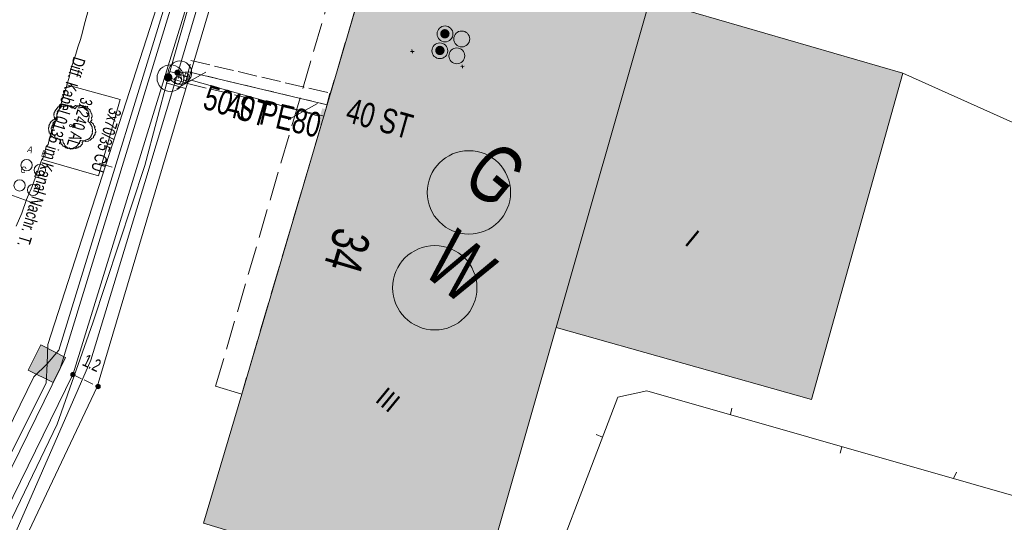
# Model space of a CAD drawing. Header units: metres. Extents: x -740 to 758, y -633 to 854.
# Tile 278 of 656: x -42 to 0, y -495 to -474. Entities that reach past the tile are written whole.
import ezdxf

# ---------------------------------------------------------------- set-up
doc = ezdxf.new("R2010")
doc.units = ezdxf.units.M
doc.header["$MEASUREMENT"] = 0
for name, pattern in [('1248_416', [1.664, 1.248, -0.416]), ('416_125', [0.5408, 0.416, -0.1248]), ('416_416', [0.832, 0.416, -0.416]), ('832_208', [1.04, 0.832, -0.208])]:
    doc.linetypes.add(name, pattern=pattern)
for name, color, linetype in [('Gas.LOVION', 7, 'Continuous'), ('Gis.LOVION', 7, 'Continuous'), ('Grundkarte.LOVION', 7, 'Continuous'), ('Grundkarte_Text.LOVION', 7, 'Continuous'), ('Strom.LOVION', 7, 'Continuous'), ('StromBemass.LOVION', 7, 'Continuous'), ('Telko.LOVION', 7, 'Continuous'), ('Wasser.LOVION', 7, 'Continuous')]:
    doc.layers.add(name, color=color, linetype=linetype)
doc.styles.add('ERSTELLTER_STIL_1', font='arial.ttf')

msp = doc.modelspace()

# ---------------------------------------------------------------- hatches: boundary and pattern name
at = {"layer": 'Gas.LOVION', "linetype": 'Continuous', "lineweight": 13}
for points in [[(-35.388, -476.181), (-35.375, -476.163), (-35.364, -476.144), (-35.356, -476.123), (-35.351, -476.102), (-35.348, -476.08), (-35.348, -476.058), (-35.351, -476.036), (-35.356, -476.015), (-35.365, -475.994), (-35.375, -475.975), (-35.388, -475.957), (-35.403, -475.941), (-35.42, -475.927), (-35.439, -475.915), (-35.459, -475.906), (-35.48, -475.899), (-35.502, -475.895), (-35.524, -475.894), (-35.546, -475.895), (-35.567, -475.899), (-35.588, -475.906), (-35.608, -475.916), (-35.627, -475.928), (-35.644, -475.942), (-35.659, -475.958), (-35.672, -475.976), (-35.682, -475.995), (-35.69, -476.016), (-35.696, -476.037), (-35.698, -476.059), (-35.698, -476.081), (-35.695, -476.103), (-35.69, -476.124), (-35.682, -476.145), (-35.671, -476.164), (-35.658, -476.182), (-35.643, -476.198), (-35.626, -476.212), (-35.607, -476.223), (-35.587, -476.233), (-35.566, -476.239), (-35.545, -476.244), (-35.523, -476.245), (-35.501, -476.243), (-35.479, -476.239), (-35.458, -476.232), (-35.438, -476.223), (-35.42, -476.211), (-35.403, -476.197)], [(-35.383, -476.174), (-35.37, -476.156), (-35.36, -476.137), (-35.352, -476.116), (-35.346, -476.095), (-35.343, -476.073), (-35.344, -476.051), (-35.346, -476.029), (-35.352, -476.008), (-35.36, -475.987), (-35.371, -475.968), (-35.384, -475.95), (-35.399, -475.934), (-35.416, -475.92), (-35.435, -475.908), (-35.455, -475.899), (-35.476, -475.892), (-35.497, -475.888), (-35.519, -475.887), (-35.541, -475.888), (-35.563, -475.892), (-35.584, -475.899), (-35.604, -475.909), (-35.622, -475.921), (-35.639, -475.935), (-35.654, -475.951), (-35.667, -475.969), (-35.678, -475.988), (-35.686, -476.009), (-35.691, -476.03), (-35.694, -476.052), (-35.694, -476.074), (-35.691, -476.096), (-35.686, -476.117), (-35.677, -476.138), (-35.667, -476.157), (-35.654, -476.175), (-35.639, -476.191), (-35.622, -476.205), (-35.603, -476.216), (-35.583, -476.226), (-35.562, -476.233), (-35.54, -476.237), (-35.518, -476.238), (-35.496, -476.236), (-35.475, -476.232), (-35.454, -476.225), (-35.434, -476.216), (-35.415, -476.204), (-35.398, -476.19)], [(-28.905, -477.393), (-29.103, -478.092), (-28.737, -478.204), (-28.542, -477.475)]]:
    msp.add_hatch(color=7, dxfattribs=at).paths.add_polyline_path(points)
at = {"layer": 'Grundkarte.LOVION', "linetype": 'Continuous', "lineweight": 18}
msp.add_hatch(color=9, dxfattribs=at).paths.add_polyline_path([(-7.895, -489.895), (-3.974, -475.886), (-14.835, -472.722), (-13.08, -466.787), (-24.572, -463.211), (-26.035, -468.201), (-32.361, -489.656), (-34.006, -495.196), (-22.28, -498.749), (-18.867, -486.8)])
at = {"layer": 'Strom.LOVION', "linetype": 'Continuous', "lineweight": 18}
for points in [[(-23.487, -474.322), (-23.472, -474.301), (-23.46, -474.279), (-23.451, -474.256), (-23.445, -474.231), (-23.442, -474.206), (-23.442, -474.181), (-23.445, -474.156), (-23.452, -474.132), (-23.461, -474.109), (-23.473, -474.087), (-23.488, -474.066), (-23.505, -474.048), (-23.525, -474.032), (-23.546, -474.019), (-23.569, -474.008), (-23.593, -474), (-23.617, -473.996), (-23.642, -473.994), (-23.668, -473.996), (-23.692, -474.001), (-23.716, -474.009), (-23.739, -474.019), (-23.76, -474.033), (-23.779, -474.049), (-23.796, -474.067), (-23.811, -474.088), (-23.823, -474.11), (-23.832, -474.133), (-23.839, -474.158), (-23.842, -474.183), (-23.842, -474.208), (-23.838, -474.233), (-23.832, -474.257), (-23.823, -474.28), (-23.81, -474.302), (-23.796, -474.323), (-23.778, -474.341), (-23.759, -474.357), (-23.738, -474.37), (-23.715, -474.381), (-23.691, -474.389), (-23.666, -474.393), (-23.641, -474.395), (-23.616, -474.393), (-23.591, -474.388), (-23.567, -474.38), (-23.545, -474.37), (-23.524, -474.356), (-23.504, -474.34)], [(-23.585, -474.241), (-23.58, -474.234), (-23.576, -474.226), (-23.572, -474.218), (-23.57, -474.209), (-23.569, -474.2), (-23.569, -474.191), (-23.57, -474.182), (-23.572, -474.173), (-23.576, -474.165), (-23.58, -474.157), (-23.585, -474.15), (-23.592, -474.143), (-23.599, -474.137), (-23.606, -474.132), (-23.614, -474.129), (-23.623, -474.126), (-23.632, -474.124), (-23.641, -474.124), (-23.65, -474.124), (-23.659, -474.126), (-23.667, -474.129), (-23.676, -474.133), (-23.683, -474.137), (-23.69, -474.143), (-23.696, -474.15), (-23.702, -474.157), (-23.706, -474.165), (-23.709, -474.174), (-23.711, -474.182), (-23.712, -474.191), (-23.712, -474.2), (-23.711, -474.209), (-23.709, -474.218), (-23.706, -474.226), (-23.701, -474.234), (-23.696, -474.242), (-23.69, -474.248), (-23.683, -474.254), (-23.675, -474.259), (-23.667, -474.262), (-23.658, -474.265), (-23.649, -474.267), (-23.64, -474.267), (-23.631, -474.267), (-23.623, -474.265), (-23.614, -474.262), (-23.606, -474.258), (-23.598, -474.254), (-23.591, -474.248)], [(-23.7, -475.037), (-23.685, -475.016), (-23.673, -474.994), (-23.664, -474.971), (-23.658, -474.947), (-23.655, -474.922), (-23.655, -474.897), (-23.658, -474.872), (-23.664, -474.848), (-23.674, -474.825), (-23.686, -474.803), (-23.701, -474.782), (-23.718, -474.764), (-23.737, -474.748), (-23.758, -474.735), (-23.781, -474.724), (-23.805, -474.717), (-23.83, -474.712), (-23.855, -474.711), (-23.88, -474.712), (-23.904, -474.717), (-23.928, -474.725), (-23.951, -474.736), (-23.972, -474.749), (-23.991, -474.765), (-24.008, -474.783), (-24.023, -474.804), (-24.035, -474.826), (-24.044, -474.849), (-24.05, -474.873), (-24.053, -474.898), (-24.053, -474.923), (-24.05, -474.948), (-24.043, -474.972), (-24.034, -474.996), (-24.022, -475.018), (-24.007, -475.038), (-23.99, -475.056), (-23.971, -475.072), (-23.949, -475.085), (-23.927, -475.096), (-23.903, -475.103), (-23.878, -475.108), (-23.853, -475.11), (-23.828, -475.108), (-23.804, -475.103), (-23.78, -475.095), (-23.757, -475.085), (-23.736, -475.071), (-23.717, -475.055)], [(-23.803, -474.956), (-23.798, -474.95), (-23.794, -474.942), (-23.791, -474.934), (-23.789, -474.926), (-23.787, -474.917), (-23.788, -474.909), (-23.789, -474.9), (-23.791, -474.892), (-23.794, -474.884), (-23.798, -474.876), (-23.803, -474.869), (-23.809, -474.863), (-23.816, -474.858), (-23.823, -474.853), (-23.831, -474.85), (-23.839, -474.847), (-23.847, -474.845), (-23.856, -474.845), (-23.864, -474.845), (-23.873, -474.847), (-23.881, -474.85), (-23.889, -474.853), (-23.896, -474.858), (-23.903, -474.863), (-23.908, -474.87), (-23.913, -474.877), (-23.918, -474.884), (-23.921, -474.892), (-23.923, -474.901), (-23.924, -474.909), (-23.924, -474.918), (-23.923, -474.926), (-23.921, -474.934), (-23.917, -474.942), (-23.913, -474.95), (-23.908, -474.957), (-23.902, -474.963), (-23.896, -474.968), (-23.888, -474.973), (-23.881, -474.977), (-23.872, -474.979), (-23.864, -474.981), (-23.855, -474.981), (-23.847, -474.981), (-23.838, -474.979), (-23.83, -474.977), (-23.823, -474.973), (-23.815, -474.968), (-23.809, -474.963)]]:
    msp.add_hatch(color=1, dxfattribs=at).paths.add_polyline_path(points)
at = {"layer": 'StromBemass.LOVION', "linetype": 'Continuous', "lineweight": 13}
for points in [[(-39.538, -488.882), (-39.531, -488.872), (-39.525, -488.862), (-39.521, -488.851), (-39.518, -488.839), (-39.517, -488.828), (-39.517, -488.816), (-39.518, -488.804), (-39.521, -488.793), (-39.525, -488.782), (-39.531, -488.772), (-39.538, -488.762), (-39.546, -488.754), (-39.555, -488.746), (-39.565, -488.74), (-39.576, -488.735), (-39.587, -488.731), (-39.599, -488.729), (-39.61, -488.728), (-39.622, -488.729), (-39.634, -488.731), (-39.645, -488.735), (-39.656, -488.74), (-39.666, -488.746), (-39.675, -488.754), (-39.683, -488.763), (-39.69, -488.772), (-39.695, -488.782), (-39.699, -488.793), (-39.702, -488.805), (-39.704, -488.817), (-39.704, -488.828), (-39.702, -488.84), (-39.699, -488.851), (-39.695, -488.862), (-39.689, -488.873), (-39.682, -488.882), (-39.674, -488.891), (-39.665, -488.898), (-39.655, -488.904), (-39.644, -488.909), (-39.633, -488.913), (-39.622, -488.915), (-39.61, -488.916), (-39.598, -488.915), (-39.587, -488.913), (-39.575, -488.909), (-39.565, -488.904), (-39.555, -488.898), (-39.546, -488.89)], [(-38.458, -489.394), (-38.451, -489.384), (-38.445, -489.374), (-38.441, -489.363), (-38.438, -489.352), (-38.437, -489.34), (-38.437, -489.328), (-38.438, -489.316), (-38.441, -489.305), (-38.446, -489.294), (-38.451, -489.284), (-38.458, -489.274), (-38.466, -489.266), (-38.475, -489.258), (-38.485, -489.252), (-38.496, -489.247), (-38.507, -489.244), (-38.519, -489.242), (-38.53, -489.241), (-38.542, -489.242), (-38.554, -489.244), (-38.565, -489.247), (-38.575, -489.253), (-38.585, -489.259), (-38.594, -489.266), (-38.602, -489.275), (-38.609, -489.284), (-38.615, -489.295), (-38.619, -489.306), (-38.622, -489.317), (-38.623, -489.329), (-38.623, -489.34), (-38.622, -489.352), (-38.619, -489.363), (-38.615, -489.374), (-38.609, -489.385), (-38.602, -489.394), (-38.594, -489.403), (-38.585, -489.41), (-38.575, -489.416), (-38.564, -489.421), (-38.553, -489.425), (-38.542, -489.427), (-38.53, -489.428), (-38.518, -489.427), (-38.507, -489.425), (-38.495, -489.421), (-38.485, -489.416), (-38.475, -489.41), (-38.466, -489.402)]]:
    msp.add_hatch(color=7, dxfattribs=at).paths.add_polyline_path(points)
at = {"layer": 'Telko.LOVION', "linetype": 'Continuous', "lineweight": 13}
msp.add_hatch(color=7, dxfattribs=at).paths.add_polyline_path([(-40.991, -487.545), (-41.535, -488.632), (-40.463, -489.163), (-39.932, -488.091)])
at = {"layer": 'Wasser.LOVION', "linetype": 'Continuous', "lineweight": 13}
for points in [[(-35.019, -475.948), (-35.009, -475.934), (-35.002, -475.92), (-34.995, -475.904), (-34.991, -475.888), (-34.989, -475.871), (-34.989, -475.855), (-34.991, -475.838), (-34.996, -475.822), (-35.002, -475.806), (-35.01, -475.792), (-35.02, -475.778), (-35.031, -475.766), (-35.044, -475.756), (-35.058, -475.747), (-35.073, -475.74), (-35.089, -475.735), (-35.106, -475.731), (-35.122, -475.73), (-35.139, -475.732), (-35.155, -475.735), (-35.171, -475.74), (-35.186, -475.747), (-35.2, -475.756), (-35.213, -475.767), (-35.225, -475.779), (-35.234, -475.793), (-35.242, -475.807), (-35.248, -475.823), (-35.253, -475.839), (-35.255, -475.855), (-35.255, -475.872), (-35.252, -475.889), (-35.248, -475.905), (-35.242, -475.92), (-35.234, -475.935), (-35.224, -475.948), (-35.213, -475.961), (-35.2, -475.971), (-35.186, -475.98), (-35.17, -475.987), (-35.155, -475.992), (-35.138, -475.995), (-35.122, -475.996), (-35.105, -475.995), (-35.088, -475.992), (-35.073, -475.987), (-35.058, -475.98), (-35.043, -475.971), (-35.031, -475.96)], [(-35.019, -475.948), (-35.009, -475.934), (-35.002, -475.92), (-34.995, -475.904), (-34.991, -475.888), (-34.989, -475.871), (-34.989, -475.855), (-34.991, -475.838), (-34.996, -475.822), (-35.002, -475.806), (-35.01, -475.792), (-35.02, -475.778), (-35.031, -475.766), (-35.044, -475.756), (-35.058, -475.747), (-35.073, -475.74), (-35.089, -475.735), (-35.106, -475.731), (-35.122, -475.73), (-35.139, -475.732), (-35.155, -475.735), (-35.171, -475.74), (-35.186, -475.747), (-35.2, -475.756), (-35.213, -475.767), (-35.225, -475.779), (-35.234, -475.793), (-35.242, -475.807), (-35.248, -475.823), (-35.253, -475.839), (-35.255, -475.855), (-35.255, -475.872), (-35.252, -475.889), (-35.248, -475.905), (-35.242, -475.92), (-35.234, -475.935), (-35.224, -475.948), (-35.213, -475.961), (-35.2, -475.971), (-35.186, -475.98), (-35.17, -475.987), (-35.155, -475.992), (-35.138, -475.995), (-35.122, -475.996), (-35.105, -475.995), (-35.088, -475.992), (-35.073, -475.987), (-35.058, -475.98), (-35.043, -475.971), (-35.031, -475.96)], [(-28.615, -476.877), (-28.781, -477.602), (-28.418, -477.685), (-28.253, -476.959)]]:
    msp.add_hatch(color=7, dxfattribs=at).paths.add_polyline_path(points)

# ---------------------------------------------------------------- linework, layer by layer
at = {"layer": 'Gas.LOVION', "color": 5, "linetype": 'Continuous', "lineweight": 18}
for points in [[(-49.07, -509.201), (-40.289, -490.949), (-38.763, -486.603), (-36.526, -479.852), (-35.521, -476.074), (-33.321, -468.352), (-32.048, -462.021), (-32.027, -461.93)], [(-35.521, -476.074), (-35.431, -476.095), (-35.11, -476.196), (-34.761, -476.295), (-34.535, -476.185), (-29.748, -477.534), (-29.004, -477.742)]]:
    msp.add_lwpolyline(points, dxfattribs=at)
at = {"layer": 'Gas.LOVION', "color": 251, "linetype": 'Continuous', "lineweight": 13}
for points in [[(-34.621, -476.06), (-35.443, -475.815)], [(-34.78, -476.548), (-35.602, -476.304)]]:
    msp.add_lwpolyline(points, dxfattribs=at)
at = {"layer": 'Gas.LOVION', "color": 7, "linetype": 'Continuous', "lineweight": 13}
for points in [[(-35.151, -476.54), (-33.904, -475.842)], [(-29.117, -477.192), (-30.364, -477.89)]]:
    msp.add_lwpolyline(points, dxfattribs=at)
msp.add_circle((-35.426, -476.096), 0.573, dxfattribs=at)
at = {"layer": 'Gas.LOVION', "color": 251, "linetype": 'Continuous', "lineweight": 13}
msp.add_circle((-35.104, -476.188), 0.153, dxfattribs=at)
at = {"layer": 'Gas.LOVION', "color": 5, "linetype": 'Continuous', "lineweight": 18}
msp.add_circle((-22.61, -481.003), 1.791, dxfattribs=at)
at = {"layer": 'Gis.LOVION', "color": 44, "linetype": 'Continuous', "lineweight": 18}
msp.add_lwpolyline([(-39.293, -478.763), (-39.306, -478.779), (-39.303, -478.808), (-39.33, -478.84), (-39.327, -478.87), (-39.472, -479.047), (-39.501, -479.049), (-39.528, -479.082), (-39.586, -479.087), (-39.599, -479.103), (-39.775, -479.12), (-39.791, -479.107), (-39.85, -479.113), (-39.882, -479.087), (-39.911, -479.089), (-39.975, -479.037), (-40.005, -479.039), (-40.037, -479.013), (-40.04, -478.984), (-40.12, -478.918), (-40.126, -478.859), (-40.158, -478.833), (-40.169, -478.716), (-40.228, -478.721), (-40.244, -478.708), (-40.302, -478.714), (-40.319, -478.701), (-40.348, -478.704), (-40.396, -478.664), (-40.425, -478.667), (-40.554, -478.561), (-40.557, -478.532), (-40.589, -478.505), (-40.592, -478.476), (-40.624, -478.45), (-40.63, -478.391), (-40.646, -478.378), (-40.66, -478.232), (-40.647, -478.216), (-40.65, -478.186), (-40.636, -478.17), (-40.639, -478.141), (-40.626, -478.125), (-40.629, -478.096), (-40.589, -478.047), (-40.592, -478.018), (-40.526, -477.938), (-40.497, -477.935), (-40.457, -477.887), (-40.428, -477.884), (-40.402, -477.852), (-40.407, -477.793), (-40.423, -477.78), (-40.435, -477.663), (-40.422, -477.647), (-40.424, -477.618), (-40.411, -477.601), (-40.414, -477.572), (-40.388, -477.54), (-40.391, -477.511), (-40.245, -477.334), (-40.216, -477.331), (-40.19, -477.299), (-40.16, -477.296), (-40.147, -477.28), (-40.118, -477.277), (-40.105, -477.261), (-39.929, -477.244), (-39.913, -477.257), (-39.884, -477.254), (-39.852, -477.281), (-39.822, -477.278), (-39.79, -477.304), (-39.761, -477.301), (-39.648, -477.394), (-39.595, -477.33), (-39.566, -477.327), (-39.54, -477.295), (-39.511, -477.292), (-39.497, -477.276), (-39.322, -477.258), (-39.306, -477.272), (-39.276, -477.269), (-39.26, -477.282), (-39.231, -477.279), (-39.199, -477.306), (-39.17, -477.303), (-39.009, -477.435), (-39.006, -477.464), (-38.974, -477.49), (-38.971, -477.52), (-38.955, -477.533), (-38.949, -477.592), (-38.933, -477.605), (-38.916, -477.78), (-38.929, -477.796), (-38.926, -477.826), (-38.94, -477.842), (-38.937, -477.871), (-38.95, -477.887), (-38.947, -477.916), (-38.973, -477.949), (-38.877, -478.028), (-38.874, -478.057), (-38.826, -478.097), (-38.823, -478.126), (-38.807, -478.139), (-38.804, -478.168), (-38.788, -478.182), (-38.768, -478.387), (-38.781, -478.403), (-38.776, -478.461), (-38.789, -478.477), (-38.786, -478.507), (-38.825, -478.555), (-38.823, -478.584), (-38.915, -478.697), (-38.944, -478.699), (-38.971, -478.732), (-39, -478.734), (-39.013, -478.75), (-39.072, -478.756), (-39.085, -478.772), (-39.261, -478.789)], close=True, dxfattribs=at)
msp.add_circle((-39.704, -478.137), 0.0505, dxfattribs=at)
at = {"layer": 'Grundkarte.LOVION', "color": 8, "linetype": 'Continuous', "lineweight": 18}
for points in [[(-25.902, -389.155), (-27.002, -405.105), (-27.302, -408.09), (-28.872, -430.115), (-29.935, -444.642), (-31.038, -459.351), (-31.294, -464.902), (-38.568, -489.347), (-41.509, -495.546), (-43.667, -500.072), (-48.299, -509.835)], [(-25.902, -389.155), (-27.002, -405.105), (-27.302, -408.09), (-28.872, -430.115), (-29.935, -444.642), (-32.024, -444.432), (-32.92, -459.15), (-31.038, -459.351), (-31.294, -464.902), (-38.568, -489.347), (-41.509, -495.546), (-43.667, -500.072), (-48.299, -509.835), (-43.667, -500.072), (-25.677, -507.534), (-25.818, -507.903), (-31.073, -523.993), (-25.818, -507.903), (-2.085, -517.878), (-12.765, -537.424), (-13.364, -538.547), (-12.765, -537.424), (-2.085, -517.878), (5.266, -521.12)], [(-39.866, -476.381), (-39.777, -476.076), (-39.694, -475.714), (-39.606, -475.409), (-39.491, -475.073), (-39.403, -474.769), (-39.288, -474.433), (-39.199, -474.128), (-39.116, -473.766), (-38.939, -473.157)], [(-40.941, -479.589), (-40.888, -479.525), (-40.847, -479.344), (-40.8, -479.221), (-40.758, -479.039), (-40.679, -478.943), (-40.617, -478.671), (-40.57, -478.548), (-40.529, -478.367), (-40.476, -478.302), (-40.429, -478.179), (-40.408, -478.089), (-40.314, -477.843), (-40.299, -477.694), (-40.11, -477.203), (-40.069, -477.021), (-40.022, -476.898), (-40.007, -476.749), (-39.954, -476.685), (-39.933, -476.594), (-39.886, -476.471), (-39.866, -476.381)], [(-42.051, -482.446), (-41.81, -481.891), (-41.6, -481.309), (-41.359, -480.753), (-40.941, -479.589)], [(-25.607, -502.208), (-20.093, -499.954), (-16.21, -489.792), (-14.966, -489.522), (12.855, -497.472), (5.651, -511.151), (0.033, -512.942)], [(-16.21, -489.792), (-14.966, -489.522), (12.855, -497.472), (5.651, -511.151), (0.033, -512.942)], [(-25.607, -502.208), (-20.093, -499.954), (-16.21, -489.792)], [(-11.317, -490.259), (-11.379, -490.531)], [(-17.147, -491.391), (-16.87, -491.511)], [(-6.665, -492.198), (-6.603, -491.926)], [(-1.679, -493.011), (-1.8, -493.289)]]:
    msp.add_lwpolyline(points, dxfattribs=at)
at = {"layer": 'Grundkarte.LOVION', "color": 253, "linetype": 'Continuous', "lineweight": 18}
for points in [[(-25.607, -502.208), (-41.509, -495.546), (-38.568, -489.347), (-31.294, -464.902), (-31.038, -459.351), (-16.9, -460.362), (-13.33, -460.604), (14.563, -462.636), (32.271, -463.889), (18.166, -490.421), (6.659, -512.087), (0.033, -512.942)], [(7, -480.813), (-3.974, -475.886), (-14.835, -472.722), (-13.08, -466.787), (-24.572, -463.211), (-31.19, -462.942), (-31.049, -460.15), (21.045, -464.248), (20.863, -467.222), (19.493, -467.119), (19.358, -469.97), (18.112, -469.914), (17.859, -472.776), (16.586, -472.753), (16.36, -475.583), (15.146, -475.554), (14.979, -478.378), (13.705, -478.355), (13.44, -481.691)], [(-40.941, -479.589), (-40.888, -479.525), (-40.847, -479.344), (-40.8, -479.221), (-40.758, -479.039), (-40.679, -478.943), (-40.617, -478.671), (-40.57, -478.548), (-40.529, -478.367), (-40.476, -478.302), (-40.429, -478.179), (-40.408, -478.089), (-40.314, -477.843), (-40.299, -477.694), (-40.11, -477.203), (-40.069, -477.021), (-40.022, -476.898), (-40.007, -476.749), (-39.954, -476.685), (-39.933, -476.594), (-39.886, -476.471), (-39.866, -476.381), (-37.587, -477.015), (-38.507, -480.297)], [(0.033, -512.942), (-25.607, -502.208), (-20.093, -499.954), (-16.21, -489.792), (-14.966, -489.522), (12.855, -497.472), (5.651, -511.151)]]:
    msp.add_lwpolyline(points, close=True, dxfattribs=at)
at = {"layer": 'Grundkarte.LOVION', "color": 8, "linetype": 'Continuous', "lineweight": 18}
for points in [[(-41.509, -495.546), (-38.568, -489.347), (-31.294, -464.902), (-31.038, -459.351), (-16.9, -460.362), (-13.33, -460.604), (14.563, -462.636), (32.271, -463.889), (18.166, -490.421), (6.659, -512.087), (0.033, -512.942), (-25.607, -502.208)], [(-7.895, -489.895), (-18.867, -486.8), (-22.28, -498.749), (-34.006, -495.196), (-32.361, -489.656), (-26.035, -468.201), (-24.572, -463.211), (-13.08, -466.787), (-14.835, -472.722), (-3.974, -475.886)]]:
    msp.add_lwpolyline(points, close=True, dxfattribs=at)
at = {"layer": 'Grundkarte.LOVION', "color": 8, "linetype": '1248_416', "lineweight": 18}
msp.add_lwpolyline([(-32.361, -489.656), (-33.487, -489.323), (-27.193, -467.841), (-26.035, -468.201)], close=True, dxfattribs=at)
at = {"layer": 'Grundkarte.LOVION', "color": 251, "linetype": 'Continuous', "lineweight": 13}
msp.add_lwpolyline([(-14.835, -472.722), (-3.974, -475.886), (-7.895, -489.895), (-18.867, -486.8)], close=True, dxfattribs=at)
at = {"layer": 'Grundkarte.LOVION', "color": 9, "linetype": 'Continuous', "lineweight": 18}
for points in [[(-39.157, -478.794), (-39.21, -478.858), (-39.204, -478.917), (-39.31, -479.045), (-39.368, -479.051), (-39.394, -479.083), (-39.453, -479.089), (-39.479, -479.121), (-39.714, -479.144), (-39.778, -479.091), (-39.836, -479.097), (-39.965, -478.991), (-39.971, -478.933), (-40.035, -478.88), (-40.046, -478.763), (-40.079, -478.736), (-40.137, -478.742), (-40.169, -478.716), (-40.228, -478.721), (-40.292, -478.669), (-40.351, -478.674), (-40.383, -478.648), (-40.389, -478.589), (-40.485, -478.51), (-40.496, -478.393), (-40.529, -478.367), (-40.54, -478.249), (-40.514, -478.217), (-40.519, -478.159), (-40.466, -478.095), (-40.472, -478.036), (-40.393, -477.94), (-40.334, -477.934), (-40.282, -477.87), (-40.305, -477.635), (-40.278, -477.603), (-40.284, -477.545), (-40.099, -477.32), (-39.923, -477.303), (-39.897, -477.27), (-39.838, -477.265), (-39.806, -477.291), (-39.689, -477.28), (-39.528, -477.412), (-39.449, -477.315), (-39.332, -477.304), (-39.306, -477.272), (-39.247, -477.266), (-39.215, -477.292), (-39.156, -477.287), (-39.124, -477.313), (-39.066, -477.307), (-38.873, -477.466), (-38.867, -477.524), (-38.835, -477.551), (-38.829, -477.609), (-38.797, -477.636), (-38.786, -477.753), (-38.812, -477.785), (-38.801, -477.902), (-38.853, -477.966), (-38.725, -478.072), (-38.719, -478.131), (-38.655, -478.183), (-38.681, -478.216), (-38.676, -478.274), (-38.643, -478.301), (-38.632, -478.418), (-38.658, -478.45), (-38.653, -478.508), (-38.732, -478.605), (-38.726, -478.663), (-38.785, -478.669), (-38.864, -478.765), (-38.923, -478.771), (-38.949, -478.803), (-39.066, -478.815), (-39.098, -478.788)], [(-39.539, -478.211), (-39.571, -478.184), (-39.597, -478.216), (-39.63, -478.19), (-39.603, -478.158), (-39.635, -478.131), (-39.609, -478.099), (-39.577, -478.126), (-39.55, -478.094), (-39.518, -478.12), (-39.545, -478.152), (-39.512, -478.179)]]:
    msp.add_lwpolyline(points, close=True, dxfattribs=at)
at = {"layer": 'Strom.LOVION', "color": 150, "linetype": 'Continuous', "lineweight": 18}
msp.add_lwpolyline([(-25.663, -466.864), (-32.362, -464.859), (-33.091, -467.679), (-39.597, -488.797), (-44.455, -498.671), (-48.245, -507.214), (-49.633, -508.739)], dxfattribs=at)
at = {"layer": 'Strom.LOVION', "color": 1, "linetype": 'Continuous', "lineweight": 18}
msp.add_lwpolyline([(-50.099, -508.356), (-48.764, -506.895), (-45.01, -498.43), (-40.153, -488.556), (-33.54, -467.014)], dxfattribs=at)
at = {"layer": 'Strom.LOVION', "color": 250, "linetype": 'Continuous', "lineweight": 18}
for points in [[(-25.124, -474.954), (-24.961, -474.953)], [(-25.058, -474.874), (-25.027, -475.033)], [(-22.896, -475.52), (-22.882, -475.666)], [(-22.962, -475.6), (-22.816, -475.586)]]:
    msp.add_lwpolyline(points, dxfattribs=at)
at = {"layer": 'Strom.LOVION', "color": 7, "linetype": 'Continuous', "lineweight": 13}
for centre, radius in [((-23.634, -474.2), 0.34), ((-22.917, -474.416), 0.341), ((-23.858, -474.923), 0.339), ((-23.129, -475.139), 0.34)]:
    msp.add_circle(centre, radius, dxfattribs=at)
at = {"layer": 'StromBemass.LOVION', "color": 7, "linetype": '416_125', "lineweight": 13}
msp.add_lwpolyline([(-39.611, -488.814), (-38.539, -489.344)], dxfattribs=at)
at = {"layer": 'StromBemass.LOVION', "color": 7, "linetype": 'Continuous', "lineweight": 13}
for centre, radius in [((-39.61, -488.822), 0.0938), ((-38.53, -489.334), 0.0935)]:
    msp.add_circle(centre, radius, dxfattribs=at)
at = {"layer": 'Telko.LOVION', "color": 1, "linetype": 'Continuous', "lineweight": 18}
msp.add_lwpolyline([(-40.719, -488.36), (-40.682, -487.529), (-35.729, -472.134), (-34.083, -466.298), (-33.601, -461.552), (-33.53, -461.072), (-33.31, -460.607), (-30.696, -428.239), (-30.413, -427.502), (-30.16, -428.275), (-32.642, -459.729), (-32.751, -460.878), (-32.942, -461.34), (-33.072, -461.825), (-33.548, -465.123), (-34.529, -469.297), (-40.214, -487.779)], close=True, dxfattribs=at)
at = {"layer": 'Telko.LOVION', "color": 7, "linetype": 'Continuous', "lineweight": 13}
for points in [[(-37.924, -479.915), (-38.487, -479.748)], [(-42.316, -481.098), (-41.213, -481.493)]]:
    msp.add_lwpolyline(points, dxfattribs=at)
msp.add_lwpolyline([(-40.991, -487.545), (-39.932, -488.091), (-40.463, -489.163), (-41.535, -488.632)], close=True, dxfattribs=at)
msp.add_lwpolyline([(-40.991, -487.545), (-39.932, -488.091), (-40.463, -489.163), (-41.535, -488.632)], close=True, dxfattribs=at)
at = {"layer": 'Telko.LOVION', "color": 1, "linetype": 'Continuous', "lineweight": 18}
msp.add_lwpolyline([(-50.291, -508.197), (-40.756, -489.192), (-40.719, -488.36), (-41.285, -488.918), (-50.597, -507.946)], dxfattribs=at)
at = {"layer": 'Telko.LOVION', "color": 7, "linetype": 'Continuous', "lineweight": 13}
for centre in [(-41.598, -479.835), (-41.03, -480.045), (-41.899, -480.704), (-41.324, -480.899)]:
    msp.add_circle(centre, 0.243, dxfattribs=at)
at = {"layer": 'Wasser.LOVION', "color": 150, "linetype": 'Continuous', "lineweight": 18}
for points in [[(-32.327, -460.984), (-32.962, -464.77), (-34.212, -472.843), (-35.113, -475.872), (-36.529, -480.577), (-38.842, -488.206), (-43.445, -498.72), (-45.247, -502.813), (-46.65, -504.028), (-48.593, -508.947), (-48.813, -509.412)], [(-35.113, -475.872), (-34.644, -475.826), (-28.698, -477.239)]]:
    msp.add_lwpolyline(points, dxfattribs=at)
at = {"layer": 'Wasser.LOVION', "color": 7, "linetype": '832_208', "lineweight": 13}
msp.add_lwpolyline([(-34.544, -475.343), (-28.584, -476.741), (-28.828, -477.725), (-34.774, -476.311)], close=True, dxfattribs=at)
at = {"layer": 'Wasser.LOVION', "color": 252, "linetype": '416_416', "lineweight": 18}
msp.add_lwpolyline([(-34.644, -475.826), (-28.698, -477.239)], dxfattribs=at)
at = {"layer": 'Wasser.LOVION', "color": 7, "linetype": 'Continuous', "lineweight": 13}
msp.add_circle((-35.015, -475.86), 0.501, dxfattribs=at)
at = {"layer": 'Wasser.LOVION', "color": 94, "linetype": 'Continuous', "lineweight": 18}
msp.add_circle((-24.074, -485.096), 1.811, dxfattribs=at)

# ---------------------------------------------------------------- texts
at = {"layer": 'Gas.LOVION', "color": 5, "linetype": 'Continuous', "lineweight": 18, "attachment_point": 7, "style": 'ERSTELLTER_STIL_1'}
for s, insert, char_height, rotation in [('{\\A1;\\W0.71556x;KB}', (-35.138, -476.111), 0.3557, 343.2484), ('{\\A1;\\W0.71556x;50 ST}', (-34.091, -477.402), 1.06711, 343.2457), ('{\\A1;\\W0.71558x;40 ST}', (-27.964, -477.969), 1.06709, 344.2448), ('{\\A1;\\W0.71559x;G}', (-23.021, -480.591), 2.48987, 320.5841)]:
    msp.add_mtext(s, dxfattribs=dict(at, insert=insert, char_height=char_height, rotation=rotation))
at = {"layer": 'Grundkarte_Text.LOVION', "color": 8, "linetype": 'Continuous', "lineweight": 18, "insert": (-28.359, -482.415), "char_height": 1.60081, "attachment_point": 7, "rotation": 253.5602, "style": 'ERSTELLTER_STIL_1'}
msp.add_mtext('{\\A1;\\W0.71558x;34}', dxfattribs=at)
at = {"layer": 'Grundkarte_Text.LOVION', "color": 7, "linetype": 'Continuous', "lineweight": 13, "char_height": 0.83072, "attachment_point": 7, "rotation": 320.5836, "style": 'ERSTELLTER_STIL_1'}
for s, insert in [('{\\A1;\\W0.89455x;I}', (-13.392, -483.21)), ('{\\A1;\\W0.89453x;III}', (-26.679, -489.951))]:
    msp.add_mtext(s, dxfattribs=dict(at, insert=insert))
at = {"layer": 'Strom.LOVION', "color": 1, "linetype": 'Continuous', "lineweight": 18, "attachment_point": 7, "style": 'ERSTELLTER_STIL_1'}
for s, insert, char_height, rotation in [('{\\A1;\\W0.72491x;Diff. Kabel 0135 im Kanal Nachr. T.}', (-39.579, -475.144), 0.53356, 253.2443), ('{\\A1;\\W0.68551x;3x240 AL }', (-39.266, -476.891), 0.53353, 253.2435)]:
    msp.add_mtext(s, dxfattribs=dict(at, insert=insert, char_height=char_height, rotation=rotation))
at = {"layer": 'Strom.LOVION', "color": 150, "linetype": 'Continuous', "lineweight": 18, "insert": (-38.036, -477.333), "char_height": 0.53354, "attachment_point": 7, "rotation": 253.2497, "style": 'ERSTELLTER_STIL_1'}
msp.add_mtext('{\\A1;\\W0.71558x;3x70/35 CU}', dxfattribs=at)
at = {"layer": 'StromBemass.LOVION', "color": 7, "linetype": 'Continuous', "lineweight": 13, "insert": (-39.245, -488.404), "char_height": 0.53354, "attachment_point": 7, "rotation": 334.2444, "style": 'ERSTELLTER_STIL_1'}
msp.add_mtext('{\\A1;\\W0.71558x;1.2}', dxfattribs=at)
at = {"layer": 'Telko.LOVION', "color": 7, "linetype": 'Continuous', "lineweight": 13, "attachment_point": 7, "style": 'ERSTELLTER_STIL_1'}
for s, insert, char_height, rotation in [('{\\A1;\\W0.71035x;A}', (-41.591, -479.26), 0.28061, 340.9327), ('{\\A1;\\W0.71545x;B}', (-40.996, -479.445), 0.28066, 340.9362), ('{\\A1;\\W0.71537x;C}', (-41.891, -480.127), 0.28065, 340.9412), ('{\\A1;\\W0.71550x;D}', (-41.3, -480.329), 0.2806, 340.9378)]:
    msp.add_mtext(s, dxfattribs=dict(at, insert=insert, char_height=char_height, rotation=rotation))
at = {"layer": 'Wasser.LOVION', "color": 150, "linetype": 'Continuous', "lineweight": 18, "insert": (-33.105, -477.733), "char_height": 1.06708, "attachment_point": 7, "rotation": 346.6698, "style": 'ERSTELLTER_STIL_1'}
msp.add_mtext('{\\A1;\\W0.71559x;40 PE80}', dxfattribs=at)
at = {"layer": 'Wasser.LOVION', "color": 94, "linetype": 'Continuous', "lineweight": 18, "insert": (-24.69, -484.415), "char_height": 2.48985, "attachment_point": 7, "rotation": 320.585, "style": 'ERSTELLTER_STIL_1'}
msp.add_mtext('{\\A1;\\W0.71560x;W}', dxfattribs=at)

doc.saveas('drawing.dxf')
